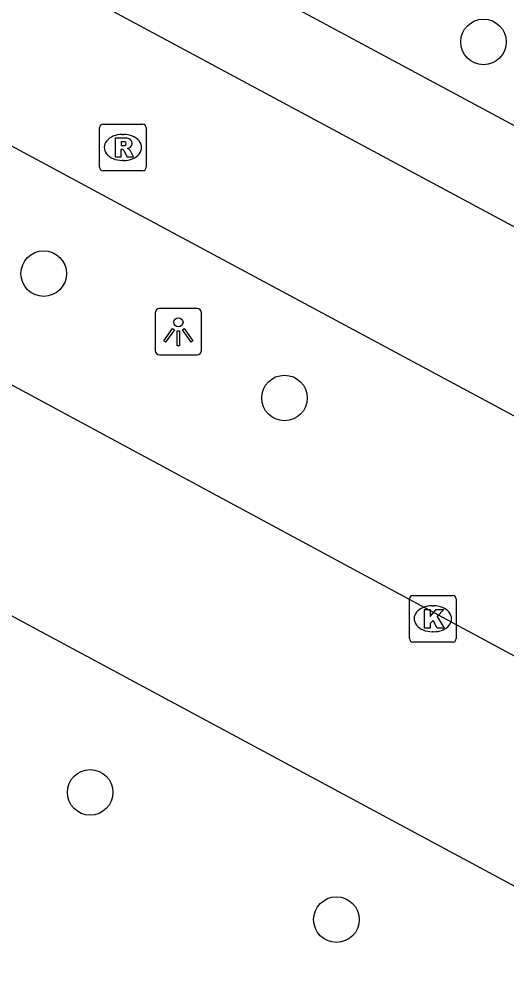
# Model space of a CAD drawing. Extents: x 159489 to 160304, y 383826 to 384530.
# Drawn here: x 159946.05 to 159956.52, y 384114.58 to 384135.1 of the extents above; entities that cross this region are included whole.
import ezdxf

# ---------------------------------------------------------------- set-up
doc = ezdxf.new("R2010")
doc.units = 0
for name, color, linetype in [('IMGEO_Boom', 7, 'Continuous'), ('IMGEO_Kolk', 7, 'Continuous'), ('IMGEO_Lichtpunt', 7, 'Continuous'), ('IMGEO_Rijbaan_lokaal_gesloten', 7, 'Continuous'), ('IMGEO_Rioolput', 7, 'Continuous'), ('IMGEO_Voetgangersgebied_gesloten', 7, 'Continuous'), ('IMGEO_Voetpad_open', 7, 'Continuous')]:
    doc.layers.add(name, color=color, linetype=linetype)

msp = doc.modelspace()

# ---------------------------------------------------------------- linework, layer by layer
at = {"layer": 'IMGEO_Boom'}
for centre in [(159956.019, 384134.61), (159946.582, 384129.637), (159951.75, 384126.966), (159947.579, 384118.499), (159952.864, 384115.768)]:
    msp.add_circle(centre, 0.489, dxfattribs=at)
at = {"layer": 'IMGEO_Kolk'}
for p, q in [((159954.506, 384122.727), (159955.358, 384122.727)), ((159954.431, 384121.801), (159954.431, 384122.653)), ((159954.919, 384122.507), (159954.944, 384122.507)), ((159955.432, 384122.653), (159955.432, 384121.801)), ((159954.942, 384121.947), (159954.917, 384121.947)), ((159955.358, 384121.727), (159954.506, 384121.727))]:
    msp.add_line(p, q, dxfattribs=at)
for points in [[(159954.506, 384122.727), (159955.358, 384122.727)], [(159954.431, 384121.801), (159954.431, 384122.653)], [(159955.432, 384122.653), (159955.432, 384121.801)], [(159954.752, 384122.427), (159954.875, 384122.427), (159954.875, 384122.276), (159955.005, 384122.427), (159955.169, 384122.427), (159955.023, 384122.276), (159955.176, 384122.027), (159955.024, 384122.027), (159954.939, 384122.191), (159954.875, 384122.124), (159954.875, 384122.027), (159954.752, 384122.027), (159954.752, 384122.427)], [(159955.358, 384121.727), (159954.506, 384121.727)]]:
    msp.add_lwpolyline(points, dxfattribs=at)
for centre, start, end in [((159954.508, 384122.651), 91.552, 178.448), ((159954.508, 384122.651), 91.552, 178.448), ((159955.356, 384122.651), 1.552, 88.448), ((159955.356, 384122.651), 1.552, 88.448), ((159954.508, 384121.803), 181.552, 268.448), ((159954.508, 384121.803), 181.552, 268.448), ((159955.356, 384121.803), 271.552, 358.448), ((159955.356, 384121.803), 271.552, 358.448)]:
    msp.add_arc(centre, 0.0765, start, end, dxfattribs=at)
for centre, major_axis, ratio, start_param, end_param in [((159954.918, 384122.227), (-0.387, 0.002), 0.722429, 4.712389, 7.853982), ((159954.943, 384122.227), (-0.39, 0.002), 0.717154, 1.570796, 4.712389)]:
    msp.add_ellipse(centre, major_axis=major_axis, ratio=ratio, start_param=start_param, end_param=end_param, dxfattribs=at)
at = {"layer": 'IMGEO_Lichtpunt'}
for p, q in [((159949.875, 384128.887), (159949.067, 384128.887)), ((159949.875, 384128.887), (159949.067, 384128.887)), ((159948.973, 384128.792), (159948.973, 384127.985)), ((159948.973, 384128.792), (159948.973, 384127.985)), ((159949.969, 384127.985), (159949.969, 384128.792)), ((159949.969, 384127.985), (159949.969, 384128.792)), ((159949.067, 384127.891), (159949.875, 384127.891)), ((159949.067, 384127.891), (159949.875, 384127.891))]:
    msp.add_line(p, q, dxfattribs=at)
for points in [[(159949.347, 384128.456), (159949.386, 384128.428), (159949.198, 384128.166), (159949.16, 384128.193), (159949.347, 384128.456)], [(159949.449, 384128.408), (159949.496, 384128.408), (159949.496, 384128.086), (159949.449, 384128.086), (159949.449, 384128.408)], [(159949.559, 384128.428), (159949.597, 384128.455), (159949.784, 384128.193), (159949.745, 384128.165), (159949.559, 384128.428)]]:
    msp.add_lwpolyline(points, dxfattribs=at)
msp.add_circle((159949.472, 384128.59), 0.0994, dxfattribs=at)
for centre, start, end in [((159949.067, 384128.792), 90, 180), ((159949.067, 384128.792), 90, 180), ((159949.875, 384128.792), 0, 90), ((159949.875, 384128.792), 0, 90), ((159949.067, 384127.985), 180, 270), ((159949.067, 384127.985), 180, 270), ((159949.875, 384127.985), 270, 0), ((159949.875, 384127.985), 270, 360)]:
    msp.add_arc(centre, 0.0946, start, end, dxfattribs=at)
at = {"layer": 'IMGEO_Rijbaan_lokaal_gesloten'}
for points in [[(159970.012, 384125.655), (159969.104, 384123.965), (159911.095, 384155.132), (159912.004, 384156.822)], [(159966.662, 384121.216), (159948.486, 384130.974), (159941.411, 384134.785)]]:
    msp.add_lwpolyline(points, dxfattribs=at)
at = {"layer": 'IMGEO_Rioolput'}
for p, q in [((159947.781, 384131.919), (159947.781, 384132.771)), ((159947.856, 384132.845), (159948.708, 384132.845)), ((159948.782, 384132.771), (159948.782, 384131.919)), ((159948.269, 384132.625), (159948.294, 384132.625)), ((159948.292, 384132.065), (159948.267, 384132.065)), ((159948.708, 384131.845), (159947.856, 384131.845))]:
    msp.add_line(p, q, dxfattribs=at)
for points in [[(159947.781, 384131.919), (159947.781, 384132.771)], [(159947.856, 384132.845), (159948.708, 384132.845)], [(159948.782, 384132.771), (159948.782, 384131.919)], [(159948.37, 384132.543), (159948.118, 384132.545), (159948.118, 384132.145)], [(159948.296, 384132.464), (159948.242, 384132.464), (159948.242, 384132.383)], [(159948.242, 384132.383), (159948.294, 384132.383)], [(159948.118, 384132.145), (159948.242, 384132.145), (159948.242, 384132.307), (159948.253, 384132.307)], [(159948.3, 384132.278), (159948.371, 384132.145), (159948.511, 384132.145), (159948.446, 384132.271)], [(159948.708, 384131.845), (159947.856, 384131.845)]]:
    msp.add_lwpolyline(points, dxfattribs=at)
for centre, radius, start, end in [((159947.858, 384132.769), 0.0765, 91.552, 178.448), ((159947.858, 384132.769), 0.0765, 91.552, 178.448), ((159948.706, 384132.769), 0.0765, 1.552, 88.448), ((159948.706, 384132.769), 0.0765, 1.552, 88.448), ((159948.278, 384132.572), 0.19, 274.7715, 282.9687), ((159948.302, 384132.368), 0.0964, 77.0061, 93.1865), ((159948.316, 384132.425), 0.0378, 276.6634, 79.6772), ((159948.369, 384132.433), 0.109, 350.3612, 89.416), ((159948.367, 384132.433), 0.112, 277.5842, 350.9817), ((159948.252, 384132.254), 0.0533, 26.0293, 88.6989), ((159948.351, 384132.218), 0.108, 29.5134, 73.7905), ((159947.858, 384131.921), 0.0765, 181.552, 268.448), ((159947.858, 384131.921), 0.0765, 181.552, 268.448), ((159948.706, 384131.921), 0.0765, 271.552, 358.448), ((159948.706, 384131.921), 0.0765, 271.552, 358.448)]:
    msp.add_arc(centre, radius, start, end, dxfattribs=at)
for centre, major_axis, ratio, start_param, end_param in [((159948.268, 384132.345), (-0.387, 0.002), 0.722429, 4.712389, 7.853982), ((159948.293, 384132.345), (-0.39, 0.002), 0.717154, 1.570796, 4.712389)]:
    msp.add_ellipse(centre, major_axis=major_axis, ratio=ratio, start_param=start_param, end_param=end_param, dxfattribs=at)
at = {"layer": 'IMGEO_Voetgangersgebied_gesloten'}
for points in [[(159939.285, 384130.812), (159961.784, 384118.678)], [(159961.579, 384113.852), (159942.73, 384123.985)]]:
    msp.add_lwpolyline(points, dxfattribs=at)
at = {"layer": 'IMGEO_Voetpad_open'}
msp.add_lwpolyline([(159912.004, 384156.822), (159970.012, 384125.655)], dxfattribs=at)

doc.saveas('drawing.dxf')
